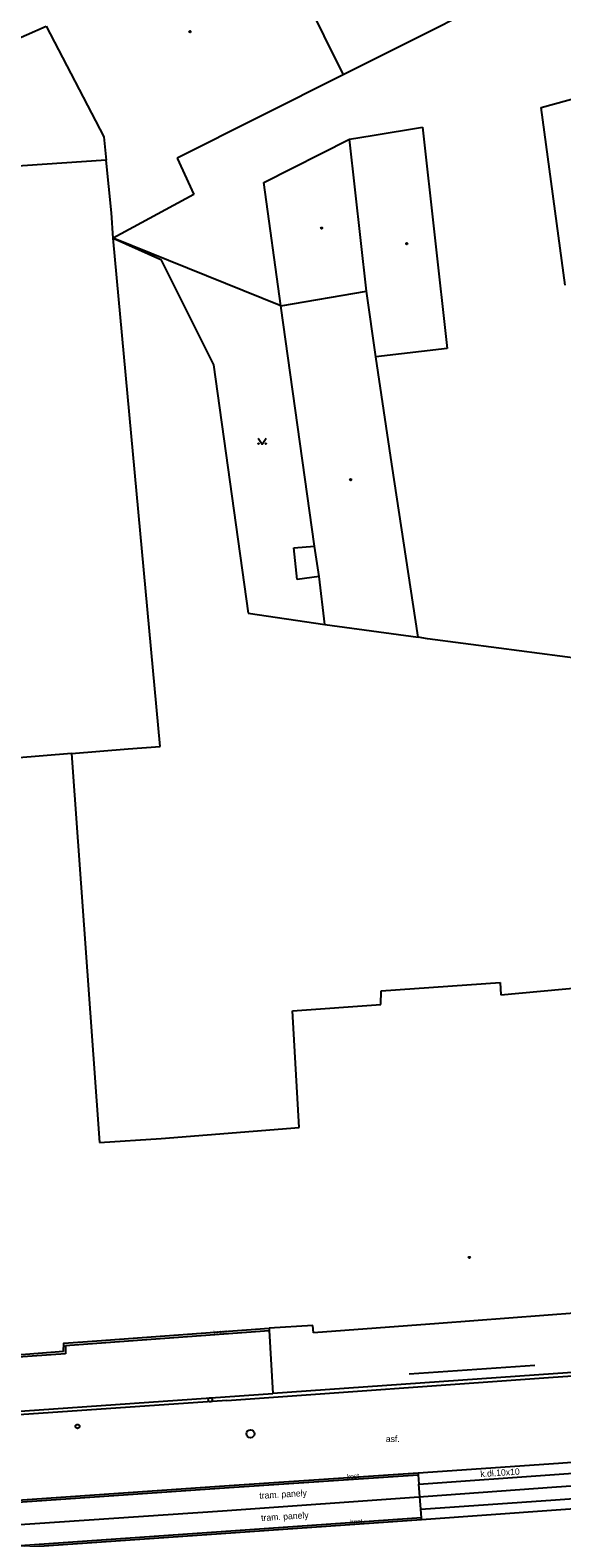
# Model space of a CAD drawing. Extents: x -599770 to -598493, y -1162076 to -1159209.
# Drawn here: x -599305.9 to -599273, y -1161577.5 to -1161484.3 of the extents above; entities that cross this region are included whole.
import ezdxf

# ---------------------------------------------------------------- set-up
doc = ezdxf.new("R2010")
doc.units = 0
doc.layers.add('Podklad', color=7, linetype='Continuous')

msp = doc.modelspace()

# ---------------------------------------------------------------- linework, layer by layer
at = {"layer": 'Podklad'}
for points in [[(-599291.31, -1161477.39), (-599286.53, -1161487.06)], [(-599273.85, -1161480.7), (-599286.53, -1161487.06)], [(-599312.21, -1161487.26), (-599304.89, -1161484.06)], [(-599304.89, -1161484.06), (-599301.34, -1161490.89)], [(-599286.53, -1161487.06), (-599296.8, -1161492.22)], [(-599274.27, -1161489.08), (-599266.86, -1161487.04)], [(-599272.79, -1161500.06), (-599274.27, -1161489.08)], [(-599286.13, -1161491.05), (-599284.74, -1161490.82)], [(-599284.74, -1161490.82), (-599281.62, -1161490.3)], [(-599281.62, -1161490.3), (-599280.1, -1161503.98)], [(-599301.34, -1161490.89), (-599301.19, -1161492.34)], [(-599291.43, -1161493.71), (-599286.13, -1161491.05)], [(-599285.09, -1161500.44), (-599286.13, -1161491.05)], [(-599301.19, -1161492.34), (-599317.32, -1161493.43)], [(-599300.85, -1161495.59), (-599301.19, -1161492.34)], [(-599296.8, -1161492.22), (-599295.77, -1161494.46)], [(-599295.77, -1161494.46), (-599300.75, -1161497.16)], [(-599290.38, -1161501.35), (-599291.43, -1161493.71)], [(-599300.75, -1161497.16), (-599300.85, -1161495.59)], [(-599297.85, -1161528.6), (-599300.75, -1161497.16)], [(-599300.75, -1161497.16), (-599297.8, -1161498.48)], [(-599290.38, -1161501.35), (-599300.75, -1161497.16)], [(-599297.8, -1161498.48), (-599294.54, -1161504.99)], [(-599290.38, -1161501.35), (-599285.09, -1161500.44)], [(-599284.5, -1161504.5), (-599285.09, -1161500.44)], [(-599288.29, -1161516.21), (-599290.38, -1161501.35)], [(-599280.1, -1161503.98), (-599284.5, -1161504.5)], [(-599283.52, -1161511.14), (-599284.5, -1161504.5)], [(-599294.54, -1161504.99), (-599292.41, -1161520.36)], [(-599291.79, -1161509.525), (-599291.54, -1161509.9), (-599291.29, -1161509.525)], [(-599281.89, -1161521.84), (-599283.52, -1161511.14)], [(-599289.58, -1161516.32), (-599288.29, -1161516.21)], [(-599289.37, -1161518.27), (-599289.58, -1161516.32)], [(-599288.02, -1161518.08), (-599288.29, -1161516.21)], [(-599288.02, -1161518.08), (-599289.37, -1161518.27)], [(-599287.65, -1161521.05), (-599288.02, -1161518.08)], [(-599292.41, -1161520.36), (-599287.65, -1161521.05)], [(-599287.65, -1161521.05), (-599281.89, -1161521.84)], [(-599281.32, -1161521.94), (-599281.89, -1161521.84)], [(-599276.89, -1161522.51), (-599281.32, -1161521.94)], [(-599271.87, -1161523.18), (-599276.89, -1161522.51)], [(-599303.33, -1161529.04), (-599315.38, -1161530.02)], [(-599303.33, -1161529.04), (-599299.82, -1161528.74)], [(-599303.33, -1161529.04), (-599301.6, -1161553.09)], [(-599299.82, -1161528.74), (-599297.85, -1161528.6)], [(-599284.2, -1161544.55), (-599284.18, -1161543.72)], [(-599284.18, -1161543.72), (-599276.81, -1161543.2)], [(-599276.81, -1161543.2), (-599276.78, -1161543.96)], [(-599276.78, -1161543.96), (-599271.64, -1161543.48)], [(-599289.65, -1161544.95), (-599284.2, -1161544.55)], [(-599289.25, -1161552.17), (-599289.65, -1161544.95)], [(-599297.78, -1161552.85), (-599289.25, -1161552.17)], [(-599301.6, -1161553.09), (-599297.78, -1161552.85)], [(-599269.78, -1161563.47), (-599280.61, -1161564.28)], [(-599288.41, -1161564.41), (-599291.11, -1161564.58)], [(-599288.37, -1161564.86), (-599288.41, -1161564.41)], [(-599280.61, -1161564.28), (-599288.37, -1161564.86)], [(-599303.82, -1161566.01), (-599303.81, -1161565.51), (-599301.77, -1161565.36), (-599291.11, -1161564.58)], [(-599303.7, -1161565.64), (-599301.77, -1161565.5), (-599291.1, -1161564.73), (-599290.88, -1161568.61)], [(-599291.11, -1161564.58), (-599291.1, -1161564.73)], [(-599243.72, -1161565.31), (-599252.76, -1161565.97), (-599255.12, -1161566.13), (-599258.18, -1161566.33), (-599273.53, -1161567.41), (-599290.88, -1161568.61)], [(-599303.71, -1161566.17), (-599312.83, -1161566.8)], [(-599303.82, -1161566.01), (-599312.73, -1161566.72)], [(-599303.7, -1161565.64), (-599303.71, -1161566.17)], [(-599293.73, -1161569.05), (-599273.53, -1161567.61), (-599258.18, -1161566.56), (-599255.04, -1161566.34), (-599252.74, -1161566.18), (-599243.65, -1161565.51)], [(-599274.67, -1161566.88), (-599282.44, -1161567.43)], [(-599404.72, -1161576.76), (-599397.99, -1161576.3), (-599373.18, -1161574.46), (-599349.61, -1161572.72), (-599315.09, -1161570.3), (-599290.88, -1161568.61)], [(-599293.73, -1161569.05), (-599314.36, -1161570.48), (-599334.42, -1161571.89), (-599354.24, -1161573.3), (-599374.24, -1161574.77), (-599395.21, -1161576.32), (-599404.65, -1161577.01)], [(-599273.2, -1161572.93), (-599262.09, -1161572.1), (-599257.74, -1161571.78), (-599253.51, -1161571.5)], [(-599281.89, -1161573.52), (-599281.88, -1161573.64), (-599281.84, -1161574.22), (-599273.17, -1161573.61), (-599253.52, -1161572.2)], [(-599393.95, -1161582.92), (-599373.73, -1161581.34), (-599353.24, -1161579.92), (-599333.22, -1161578.59), (-599314.18, -1161577.23), (-599293.98, -1161575.87), (-599281.55, -1161574.99), (-599273.34, -1161574.39), (-599252.36, -1161572.96)], [(-599333.86, -1161577.1), (-599314.12, -1161575.74), (-599293.58, -1161574.31), (-599281.89, -1161573.52), (-599273.2, -1161572.93)], [(-599333.85, -1161577.22), (-599314.11, -1161575.86), (-599293.57, -1161574.43), (-599281.88, -1161573.64)], [(-599281.73, -1161575.77), (-599273.39, -1161575.19), (-599252.56, -1161573.69)], [(-599251.12, -1161574.26), (-599252.14, -1161574.33), (-599273.35, -1161575.84), (-599281.68, -1161576.43), (-599293.18, -1161577.24), (-599313.93, -1161578.67)], [(-599281.69, -1161576.3), (-599281.73, -1161575.77), (-599281.84, -1161574.22)], [(-599281.69, -1161576.3), (-599293.18, -1161577.12), (-599313.92, -1161578.56), (-599333.5, -1161579.91), (-599353.25, -1161581.26), (-599373.72, -1161582.68), (-599394.03, -1161584.2)], [(-599281.68, -1161576.43), (-599281.69, -1161576.3)]]:
    msp.add_lwpolyline(points, dxfattribs=at)
for centre, radius in [((-599296, -1161484.39), 0.045), ((-599296, -1161484.39), 0.0199), ((-599287.86, -1161496.54), 0.045), ((-599287.86, -1161496.54), 0.0199), ((-599282.59, -1161497.5), 0.045), ((-599282.59, -1161497.5), 0.0199), ((-599291.765, -1161509.875), 0.025), ((-599291.315, -1161509.875), 0.025), ((-599286.06, -1161512.1), 0.045), ((-599286.06, -1161512.1), 0.0199), ((-599278.72, -1161560.2), 0.045), ((-599278.72, -1161560.2), 0.0199), ((-599294.75, -1161569.01), 0.125), ((-599302.96, -1161570.65), 0.125), ((-599292.26, -1161571.11), 0.25)]:
    msp.add_circle(centre, radius, dxfattribs=at)

# ---------------------------------------------------------------- texts
for s, height, rotation, p in [('beton', 0.25, 4.42619, (-599294.54, -1161564.97)), ('kost.', 0.3, 4.38173, (-599286.29, -1161573.91)), ('k.dl.10x10', 0.4, 3.61744, (-599278.03, -1161573.79)), ('tram. panely', 0.4, 3.61744, (-599291.7, -1161575.14)), ('tram. panely', 0.4, 3.61744, (-599291.59, -1161576.51)), ('kost.', 0.3, 3.61744, (-599286.08, -1161576.71))]:
    msp.add_text(s, height=height, rotation=rotation, dxfattribs=at).set_placement(p)
msp.add_text('asf.', height=0.4, dxfattribs=at).set_placement((-599283.89, -1161571.62))

doc.saveas('drawing.dxf')
